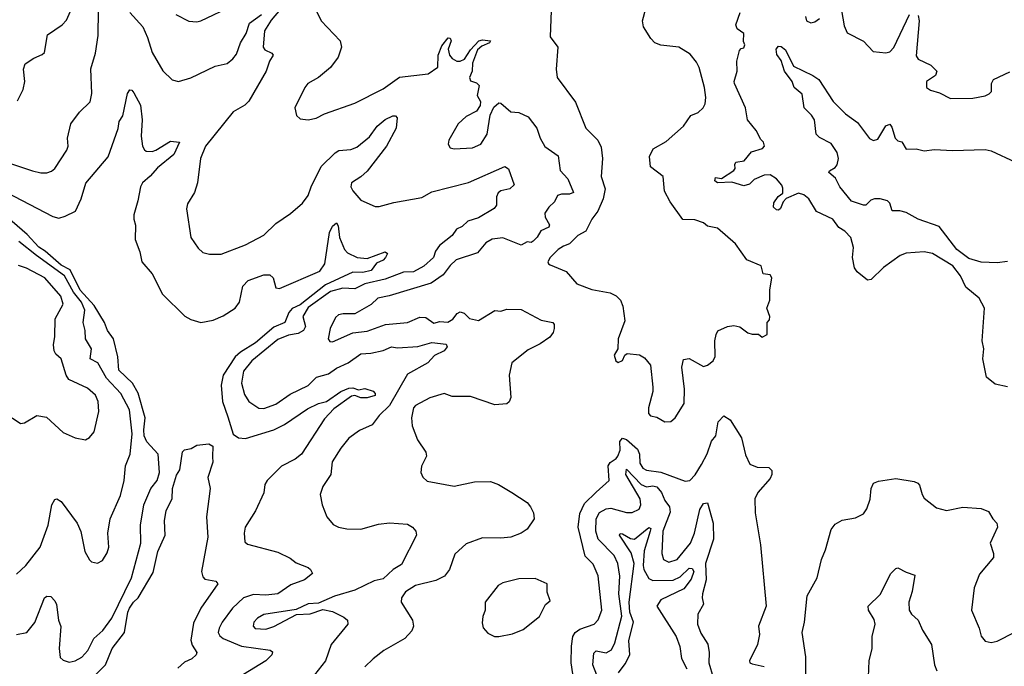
# Model space of a CAD drawing. Extents: x 1690054 to 1842981, y 782881 to 914114.
# Tile 398 of 656: x 1748911 to 1753770, y 887818 to 891010. Entities that reach past the tile are written whole.
import ezdxf

# ---------------------------------------------------------------- set-up
doc = ezdxf.new("R2010")
doc.units = 0

msp = doc.modelspace()

# ---------------------------------------------------------------- linework, layer by layer
at = {"layer": '0CON10XD'}
for points in [[(1748900.3, 890609.7), (1748928.1, 890665), (1748936.9, 890705), (1748930, 890765), (1748937.3, 890792.7), (1748980.7, 890820.7), (1749022.7, 890837.3), (1749032.7, 890847.3), (1749048, 890935), (1749120, 890985), (1749141.7, 891008.3), (1749224.6, 891195)], [(1749681.4, 891035), (1749745, 891001.9), (1749785, 890999.4), (1749805, 891004.4), (1749965, 891080)], [(1750198.5, 891061.5), (1750152.4, 891007.6), (1750119.8, 890955), (1750112, 890875), (1750121.3, 890861.3), (1750154.7, 890844.7), (1750161.8, 890835), (1750143.3, 890805), (1750127.3, 890755), (1750042.5, 890607.5), (1750022.3, 890587.7), (1749965, 890554.6), (1749827.3, 890385), (1749802.9, 890325), (1749789.2, 890205), (1749773, 890157), (1749739.7, 890100.3), (1749734.2, 890075.8), (1749755.8, 889935), (1749791.2, 889881.2), (1749815, 889860), (1749848.3, 889851.7), (1749905, 889852.5), (1750025, 889898.9), (1750115, 889946.7), (1750175, 890003.3), (1750247.2, 890052.8), (1750306.6, 890103.4), (1750335, 890141.2), (1750349.5, 890185), (1750398.8, 890285), (1750468.2, 890351.8), (1750486.7, 890363.3), (1750545, 890369.2), (1750575, 890381.2), (1750637.7, 890432.3), (1750675, 890484.6), (1750715, 890516.7), (1750752.5, 890535), (1750765.6, 890535.6), (1750773.8, 890525), (1750769.4, 890475), (1750721.2, 890385), (1750625, 890261.8), (1750595, 890233.8), (1750548.1, 890205), (1750544.4, 890185), (1750554.4, 890165), (1750595, 890118.9), (1750665, 890087.9), (1750685, 890087.1), (1750757.2, 890107.2), (1750895, 890132.3), (1750945, 890159.3), (1751125, 890205.5), (1751305, 890284.5), (1751323.8, 890273.8), (1751351.9, 890195), (1751329.2, 890175), (1751285, 890165.4), (1751272.5, 890155), (1751264.5, 890135), (1751264.3, 890095), (1751252, 890078), (1751175, 890031.3), (1751123.1, 890015), (1751095, 889989.3), (1751066.5, 889975), (1751045.8, 889944.2), (1750982.5, 889895), (1750962.6, 889867.4), (1750952.7, 889835), (1750905, 889793.2), (1750855, 889765.7), (1750805, 889763), (1750715, 889728.1), (1750613.6, 889705)], [(1750359.2, 891085), (1750399.2, 891005), (1750492, 890905), (1750499.2, 890875), (1750482.9, 890825), (1750445, 890773.8), (1750385, 890724.2), (1750333.3, 890695), (1750318.8, 890675), (1750268.8, 890575), (1750276.4, 890536.4), (1750295, 890520), (1750335, 890516.2), (1750373.8, 890523.8), (1750415.5, 890544.5), (1750565, 890597.8), (1750705, 890667.8), (1750785, 890725.6), (1750927.3, 890742.7), (1750974.3, 890775), (1750975.8, 890835), (1750995, 890880), (1751025, 890920.3), (1751035, 890918.2), (1751039.8, 890905), (1751025.3, 890865), (1751031.8, 890835), (1751045, 890817.8), (1751067.5, 890805), (1751085, 890804.6), (1751105.6, 890814.4), (1751135, 890861.1), (1751176.2, 890905), (1751195, 890911), (1751234, 890905), (1751228.9, 890895), (1751191.2, 890878.8), (1751169.7, 890860.3), (1751145.4, 890795), (1751143.8, 890755), (1751130, 890725), (1751135, 890708.8), (1751165, 890698.8), (1751178.8, 890685), (1751168, 890635), (1751185.7, 890605.7), (1751183, 890587), (1751165, 890558.8), (1751115, 890532), (1751075, 890496.2), (1751028, 890415), (1751026.2, 890395), (1751035, 890377.5), (1751055, 890372.5), (1751145, 890377.9), (1751187.3, 890395), (1751217.4, 890445), (1751232.1, 890537.9), (1751251.3, 890578.7), (1751275, 890600), (1751285, 890598), (1751335, 890555.5), (1751375, 890551.1), (1751419.5, 890529.5), (1751462.5, 890475), (1751479.5, 890425), (1751503.1, 890383.1), (1751568.3, 890338.3), (1751577.5, 890265), (1751615.5, 890225), (1751643.8, 890156.2), (1751625, 890148), (1751585, 890148.6), (1751565, 890141.2), (1751550, 890110), (1751522.5, 890085), (1751503.1, 890055), (1751504.4, 890035), (1751525, 889996.7), (1751521.5, 889985), (1751482.3, 889967.7), (1751465, 889935.6), (1751445, 889916.5), (1751435, 889910.5), (1751415, 889913.8), (1751385, 889897.5), (1751295, 889932.7), (1751243, 889927), (1751211.5, 889908.5), (1751170.6, 889859.4), (1751065, 889823.8), (1751035, 889796.2), (1751000, 889750), (1750941.7, 889708.3), (1750735, 889645.8), (1750678, 889635), (1750645, 889604.5), (1750565, 889558.2), (1750507.1, 889557.1), (1750485, 889552.5), (1750469.7, 889540.3), (1750443.5, 889485), (1750434.1, 889434.1), (1750441.7, 889421.7), (1750455, 889420), (1750555, 889464.6), (1750625, 889472.7), (1750715.4, 889505.4), (1750824.7, 889515.3), (1750885, 889541.2), (1750915, 889539.6), (1750955, 889511.3), (1750985, 889519.9), (1751023.5, 889516.5), (1751048.3, 889531.7), (1751070.3, 889559.7), (1751085, 889568.3), (1751105, 889560.4), (1751131.1, 889535), (1751175, 889525.3), (1751255, 889573.5), (1751285, 889571.2), (1751315, 889580.8), (1751385, 889579.4), (1751485, 889527.1), (1751541.2, 889515), (1751548.6, 889505), (1751548.5, 889485), (1751544.3, 889465), (1751527.4, 889442.6), (1751480.2, 889409.8), (1751419.8, 889380.2), (1751340, 889315), (1751325.8, 889255), (1751334.2, 889145), (1751326.9, 889123.1), (1751315, 889114), (1751255, 889109.2), (1751135, 889149.2), (1751045, 889148.8), (1751005, 889163.8), (1750935, 889142.9), (1750865, 889105.7), (1750855, 889093.3), (1750844.6, 889045), (1750848.5, 889005), (1750874.3, 888935), (1750915.8, 888875), (1750919.2, 888855), (1750894.2, 888805), (1750891.2, 888775), (1750901.2, 888751.2), (1750921.2, 888731.2), (1751055, 888707.5), (1751155, 888728.9), (1751235, 888729.6), (1751274.6, 888714.6), (1751340, 888675), (1751415, 888625.8), (1751432, 888605), (1751446, 888575), (1751450, 888545), (1751416, 888495), (1751386.2, 888475), (1751335, 888454.5), (1751285, 888449.5), (1751195, 888451.1), (1751115, 888422.2), (1751058.3, 888371.7), (1751032.2, 888295), (1751007.9, 888262.1), (1750965, 888240.9), (1750865, 888216.2), (1750815.7, 888185), (1750795.7, 888155), (1750792.9, 888135), (1750848.9, 888045), (1750854.3, 888015), (1750846.6, 887993.4), (1750810.8, 887955), (1750708, 887895), (1750655, 887854.2), (1750615, 887814.2)], [(1751534.3, 891055), (1751528, 890925), (1751566, 890875), (1751558.8, 890765), (1751563.8, 890725), (1751653.2, 890603.2), (1751705, 890473.8), (1751764.6, 890414.6), (1751780.9, 890380.9), (1751786.9, 890325), (1751780.8, 890235), (1751800, 890175), (1751790, 890125), (1751764.4, 890065), (1751734.2, 890025), (1751704, 889965), (1751666.1, 889943.9), (1751625, 889902.5), (1751595, 889892.5), (1751568, 889875), (1751528.8, 889835), (1751517.5, 889815), (1751520, 889805), (1751529.3, 889799.3), (1751607.3, 889767.3), (1751660, 889705), (1751735, 889677.5), (1751825, 889661.4), (1751855, 889647.1), (1751875.7, 889625), (1751887.1, 889595), (1751897, 889523), (1751864, 889435), (1751862.5, 889385), (1751843.9, 889353.9), (1751853.3, 889325), (1751865, 889317.5), (1751885, 889327.5), (1751897, 889353), (1751908.3, 889361.7), (1751970, 889355), (1751995, 889340), (1752023.8, 889305), (1752036, 889195), (1752036, 889175), (1752013.8, 889093.8), (1752013.3, 889065), (1752023.9, 889053.9), (1752055, 889047.5), (1752094, 889024), (1752125, 889026.7), (1752146.2, 889045), (1752190.8, 889115), (1752191.4, 889185), (1752178.5, 889295), (1752187.1, 889332.9), (1752215, 889336.9), (1752285, 889297.5), (1752305, 889304.2), (1752333.8, 889325), (1752342.5, 889347.5), (1752341.2, 889425), (1752347.5, 889455), (1752357, 889473), (1752404.1, 889495.9), (1752435, 889500), (1752464.1, 889494.1), (1752505, 889463.3), (1752525, 889456.7), (1752557, 889457), (1752575, 889442.5), (1752600, 889455), (1752600, 889515), (1752611.7, 889528.3), (1752612.5, 889545), (1752597.5, 889585), (1752612.5, 889625), (1752612.5, 889675), (1752622.5, 889735), (1752615, 889750), (1752580, 889755), (1752570, 889795), (1752500, 889825), (1752443.9, 889903.9), (1752355, 889981.2), (1752305, 889990), (1752285, 890006.2), (1752242.3, 890022.3), (1752183.6, 890023.6), (1752121.2, 890111.2), (1752093.8, 890163.8), (1752085.8, 890235), (1752024.2, 890284.2), (1752019.2, 890335), (1752037.3, 890372.7), (1752101.7, 890408.3), (1752186.2, 890485), (1752223, 890537), (1752258.8, 890551.2), (1752283.3, 890575), (1752293.3, 890595), (1752296.7, 890625), (1752291.2, 890675), (1752263.9, 890773.9), (1752250.7, 890800.7), (1752219.5, 890839.5), (1752163.9, 890873.9), (1752075, 890884), (1752045, 890896.2), (1752025, 890916.7), (1751989.2, 890975), (1751984.2, 891005), (1752001.2, 891065)], [(1748855, 890303.6), (1748975, 890264.4), (1749015, 890254.4), (1749045, 890254.4), (1749068.5, 890261.5), (1749084, 890275), (1749144, 890365), (1749150, 890385), (1749146.2, 890425), (1749164.2, 890495), (1749207, 890553), (1749258.6, 890605), (1749267.3, 890645), (1749262.7, 890767.3), (1749285.5, 890844.5), (1749298, 890932), (1749300.7, 891055)], [(1749455, 891045.3), (1749517.9, 890975), (1749542.2, 890922.2), (1749565, 890848), (1749616.8, 890756.8), (1749663.4, 890713.4), (1749694.2, 890704.2), (1749755, 890722.9), (1749875, 890780.6), (1749935, 890793.5), (1749963.3, 890816.7), (1749980.3, 890839.7), (1750001.4, 890895), (1750028.8, 890941.2), (1750045, 890992.6), (1750103.9, 891035)], [(1753785, 889198), (1753725, 889210), (1753681.4, 889245), (1753664.6, 889335), (1753668.2, 889385), (1753660.4, 889425), (1753671.9, 889585), (1753645.8, 889635), (1753579.5, 889689.5), (1753553.3, 889745), (1753515.3, 889795), (1753415, 889856.2), (1753375, 889863.6), (1753285, 889857.5), (1753256.7, 889845), (1753173.2, 889786.8), (1753113.6, 889726.4), (1753095, 889723.3), (1753043.3, 889765), (1753030, 889785), (1753021.2, 889835), (1753026.2, 889885), (1753012, 889935), (1752982.5, 889965), (1752953.7, 889983.7), (1752923.1, 890025), (1752842.8, 890062.8), (1752805.7, 890125), (1752780, 890145), (1752755, 890152.9), (1752693.4, 890126.6), (1752679.4, 890110.6), (1752665, 890077.7), (1752655, 890069.6), (1752645, 890070.8), (1752631.7, 890085), (1752631.9, 890105), (1752653.6, 890136.4), (1752677.3, 890152.7), (1752677.5, 890177.5), (1752672.6, 890192.6), (1752645.6, 890225), (1752615, 890243.8), (1752585, 890241.6), (1752535, 890221.3), (1752511.7, 890198.3), (1752485, 890189), (1752425, 890207), (1752355, 890204.7), (1752341.5, 890215), (1752345, 890231.2), (1752375, 890226.4), (1752435.4, 890265), (1752442.4, 890275), (1752439.7, 890295), (1752445, 890306.9), (1752486.8, 890313.2), (1752521.9, 890358.1), (1752576.2, 890373.8), (1752586.2, 890385), (1752581.2, 890405), (1752568.1, 890418.1), (1752545, 890462.5), (1752501.9, 890515), (1752492.1, 890575), (1752438.9, 890695), (1752436.9, 890705), (1752452.1, 890755), (1752450, 890805), (1752462.9, 890857.1), (1752471.7, 890868.3), (1752485, 890871.2), (1752489.2, 890885), (1752483, 890903), (1752485, 890941.2), (1752451.9, 890965), (1752444.5, 890985), (1752466.9, 891045)], [(1752789.4, 891025), (1752794.1, 891004.1), (1752815, 890994.6), (1752835, 890999.1), (1752857.5, 891015)], [(1752965.9, 891055), (1752979.7, 890979.7), (1752994.3, 890945), (1753075, 890903.8), (1753122.8, 890852.8), (1753185, 890845.5), (1753205, 890851.1), (1753225, 890873.1), (1753302.5, 891035)], [(1753345, 891030), (1753350, 891005), (1753335, 890832), (1753345.6, 890815), (1753407.1, 890785), (1753436.2, 890755), (1753430, 890735), (1753386.7, 890705), (1753386.7, 890675), (1753405, 890661.2), (1753449.5, 890649.5), (1753505, 890620), (1753615, 890622), (1753675, 890633.8), (1753695, 890643.8), (1753706.2, 890655), (1753706.2, 890695), (1753716.2, 890715), (1753797.2, 890752.8)], [(1753785, 889815.7), (1753735, 889810), (1753655, 889813.3), (1753595, 889830.7), (1753535, 889874.5), (1753448.7, 889988.7), (1753345, 890024.6), (1753285, 890058), (1753255, 890066), (1753216.9, 890066.9), (1753204.4, 890104.4), (1753193.8, 890115), (1753156.7, 890125), (1753130, 890125), (1753111.2, 890118.8), (1753085.8, 890095), (1753075, 890093.8), (1753015, 890113.5), (1752958.2, 890185), (1752936.9, 890226.9), (1752903.3, 890255), (1752906.7, 890263.3), (1752935, 890280), (1752945, 890293.3), (1752951.2, 890325), (1752945, 890354.2), (1752915, 890399.2), (1752858, 890428), (1752841.2, 890445), (1752833.9, 890515), (1752819, 890539), (1752782.1, 890575), (1752772.8, 890642.8), (1752733.3, 890675), (1752723.1, 890705), (1752684.4, 890755), (1752669.2, 890809.2), (1752647.6, 890837.6), (1752643.7, 890865), (1752655, 890879.6), (1752668.3, 890878.3), (1752690.3, 890860.3), (1752730, 890780), (1752825.8, 890735), (1752854.4, 890715), (1752925.6, 890605.6), (1752985.5, 890545), (1753045, 890502.3), (1753105, 890422.5), (1753125, 890413.8), (1753145, 890419.4), (1753185, 890485.7), (1753204.3, 890494.3), (1753215, 890480), (1753230.5, 890425), (1753245, 890412.1), (1753265, 890407.1), (1753285, 890371.4), (1753335, 890372.2), (1753375, 890361.8), (1753425, 890369.6), (1753515, 890364.4), (1753675, 890369.1), (1753705, 890362.7), (1753825, 890307.1)], [(1748845, 890157.8), (1749075, 890037.7), (1749105, 890030), (1749135, 890039.7), (1749187, 890065), (1749214.2, 890125), (1749237.7, 890202.3), (1749347.8, 890332.2), (1749397.8, 890472.2), (1749402.3, 890507.7), (1749420.7, 890535), (1749443.5, 890645), (1749455, 890663.8), (1749465, 890661.2), (1749475, 890648.8), (1749507.6, 890587.6), (1749515.6, 890515), (1749510.8, 890435), (1749517.1, 890385), (1749526.8, 890366.8), (1749535, 890360.8), (1749565, 890359.2), (1749583.3, 890365), (1749655, 890410.5), (1749700, 890405), (1749672.5, 890345), (1749590.7, 890279.3), (1749555, 890236.8), (1749516.4, 890205), (1749506.5, 890185), (1749494.5, 890115), (1749474, 890046), (1749474.6, 890025), (1749481.8, 889995), (1749481.1, 889925), (1749504.5, 889864.5), (1749514.5, 889815), (1749565.5, 889755), (1749615, 889654), (1749725.5, 889545.5), (1749755, 889529.2), (1749805, 889514.2), (1749865, 889526.7), (1749915, 889547.5), (1749974.5, 889585), (1749995.3, 889614.7), (1750012.2, 889695), (1750038.3, 889721.7), (1750115, 889750.8), (1750145, 889750), (1750161.2, 889735), (1750175, 889686.7), (1750192.5, 889682.5), (1750391.9, 889768.1), (1750416.3, 889805), (1750440.6, 889959.4), (1750455, 889990), (1750475, 890007.5), (1750482.5, 889992.5), (1750488.8, 889935), (1750514.5, 889874.5), (1750528.3, 889858.3), (1750576.7, 889835), (1750625, 889830.5), (1750715, 889864), (1750725.7, 889855.7), (1750716.4, 889835), (1750705, 889823.1), (1750672.6, 889807.4), (1750645, 889771.2), (1750605, 889762.2), (1750555, 889763.3), (1750419.9, 889700.1), (1750295, 889601.8), (1750255, 889583.4), (1750239.7, 889565), (1750218.9, 889515), (1750165, 889491.7), (1750075, 889414.3), (1750001.2, 889368.8), (1749975, 889345.7), (1749914.8, 889255), (1749904.8, 889205), (1749911.8, 889125), (1749938.5, 889048.5), (1749965, 888963.3), (1749990, 888945), (1750025, 888941.4), (1750165, 888984.3), (1750218.4, 889011.6), (1750332, 889088), (1750385, 889115.4), (1750425, 889124.6), (1750495.9, 889174.1), (1750535, 889190.2), (1750555, 889192.5), (1750583.1, 889183.1), (1750615, 889189.6), (1750655.7, 889175.7), (1750665.4, 889165), (1750665.2, 889154.8), (1750625, 889142.7), (1750595, 889143.4), (1750565, 889154.8), (1750548.4, 889151.6), (1750461.6, 889088.4), (1750415, 889040), (1750301.5, 888865), (1750270.1, 888839.9), (1750202.2, 888805), (1750132.5, 888735), (1750121.1, 888715), (1750115, 888673.3), (1750075.5, 888584.5), (1750024.4, 888505), (1750018.1, 888475), (1750021.7, 888431.7), (1750035, 888420), (1750185, 888380.6), (1750245, 888351.4), (1750275, 888328.9), (1750333.8, 888305), (1750346.7, 888295), (1750356.7, 888275), (1750316, 888245), (1750249.5, 888220.5), (1750185, 888176), (1750125, 888169.4), (1750065, 888171.7), (1750015, 888155.3), (1749961.8, 888105), (1749910.8, 888035), (1749895, 888006), (1749891.2, 887985), (1749898.7, 887968.7), (1749915.6, 887955.6), (1750005, 887916.2), (1750147.3, 887897.3), (1750158.9, 887888.9), (1750155.5, 887875), (1750125.7, 887844.3), (1750015, 887777.9)], [(1748895, 887974.3), (1748945.8, 887985), (1748985, 888034.2), (1749034.2, 888155), (1749045, 888164), (1749065, 888162.5), (1749085, 888140), (1749092, 888122), (1749102.9, 888045), (1749114.2, 888014.2), (1749105.8, 887905), (1749110.8, 887860.8), (1749125, 887847.3), (1749155, 887837.5), (1749185, 887844.7), (1749217, 887863), (1749246.8, 887895), (1749276.2, 887955), (1749322, 887995), (1749365.5, 888054.5), (1749462.4, 888255), (1749508.4, 888425), (1749506.5, 888515), (1749524.1, 888615), (1749558.7, 888695), (1749589.6, 888735), (1749601.5, 888775), (1749595.2, 888865.2), (1749537.9, 888925), (1749526, 888955), (1749523.4, 888985), (1749530.5, 889045), (1749496.3, 889166.3), (1749467, 889215), (1749399.9, 889279.9), (1749394.6, 889345.4), (1749374.7, 889435), (1749344.9, 889474.9), (1749330.2, 889515), (1749278.8, 889598.8), (1749209.1, 889675), (1749160.4, 889775), (1749115, 889797.2), (1749036.9, 889866.9), (1749005, 889886.6), (1748948.6, 889948.6), (1748798.3, 890078.3)], [(1748895, 888272.9), (1748940.9, 888315), (1749012.7, 888405), (1749052, 888515), (1749068.9, 888615), (1749085, 888641.2), (1749095, 888644), (1749115, 888632), (1749194.4, 888525), (1749212.4, 888482.4), (1749232.9, 888385), (1749255, 888343.3), (1749265, 888333.8), (1749295, 888326.7), (1749319.7, 888340.3), (1749342.6, 888377.4), (1749350.5, 888405), (1749346.7, 888475), (1749357.8, 888545), (1749408.5, 888661.5), (1749427.1, 888735), (1749433.3, 888806.7), (1749455.4, 888865), (1749465.4, 888965), (1749453.5, 889083.5), (1749409.4, 889165), (1749339.9, 889239.9), (1749296.7, 889315), (1749259.5, 889335), (1749265.9, 889385), (1749235.5, 889435), (1749234.7, 889475), (1749224.7, 889515), (1749233, 889575), (1749215.7, 889615), (1749177.2, 889665), (1749132.8, 889745), (1748994.1, 889845.9), (1748907.5, 889915)], [(1748873.9, 889043.9), (1748915, 889016.7), (1748935, 889018.8), (1748995, 889056), (1749043, 889047), (1749125, 888972), (1749185, 888946.2), (1749235, 888936.2), (1749255, 888946.7), (1749279.2, 888975), (1749302.2, 889075), (1749297.5, 889125), (1749285, 889155.6), (1749245, 889190.9), (1749152.8, 889232.8), (1749140.4, 889255), (1749115.5, 889335), (1749089.1, 889359.1), (1749080.4, 889375), (1749077.1, 889405), (1749084.5, 889445), (1749086.7, 889533.3), (1749126.2, 889605), (1749114.6, 889645), (1749035, 889734.7), (1748945, 889783.7), (1748905, 889795.8)], [(1750613.6, 889705), (1750565, 889680.3), (1750505, 889684.2), (1750445, 889667.6), (1750335, 889589.7), (1750308.1, 889545), (1750321.7, 889495), (1750310.8, 889475), (1750285, 889459.8), (1750236.9, 889453.1), (1750185, 889431.2), (1750056.6, 889325), (1750015.3, 889275), (1750005.7, 889215), (1750019.9, 889159.9), (1750041.8, 889125), (1750091.5, 889091.5), (1750115, 889090.3), (1750175, 889112.3), (1750245, 889160.6), (1750335, 889204.2), (1750375, 889245.8), (1750435, 889260.8), (1750475, 889288.8), (1750532.5, 889315), (1750595, 889360.3), (1750644, 889364), (1750704.1, 889375.9), (1750745, 889394.5), (1750775, 889389.3), (1750875, 889396.2), (1750945, 889416.2), (1751015, 889408), (1751020, 889395), (1751006.2, 889375), (1750958.8, 889351.2), (1750925, 889315.6), (1750825, 889260), (1750735.4, 889104.6), (1750684.5, 889055), (1750650.5, 889009.5), (1750587.6, 888982.4), (1750535, 888944.3), (1750495.4, 888894.6), (1750453.3, 888826.7), (1750446.7, 888765), (1750407.1, 888705), (1750394, 888665), (1750404.3, 888614.3), (1750426, 888555), (1750458.3, 888518.3), (1750485, 888504.3), (1750525, 888495.6), (1750594.6, 888495.4), (1750681.5, 888518.5), (1750736.2, 888526.2), (1750825, 888519.2), (1750850, 888505), (1750866.7, 888485), (1750870, 888465), (1750795, 888320), (1750753.7, 888296.3), (1750705, 888249.7), (1750660.9, 888239.1), (1750565, 888193.8), (1750465, 888163.3), (1750385, 888130), (1750335, 888126.7), (1750275, 888098.8), (1750115, 888073.6), (1750084.4, 888055), (1750066.7, 888035), (1750063.1, 888015), (1750073.8, 888005), (1750125, 888001), (1750165, 888014.1), (1750277.5, 888072.5), (1750345, 888076.9), (1750407.3, 888097.3), (1750455, 888088.9), (1750510.9, 888060.9), (1750528, 888045), (1750530, 888025), (1750448.6, 887925), (1750420, 887845), (1750365.3, 887774.7)], [(1751640, 887780), (1751633.1, 887835), (1751633.8, 887916.2), (1751641.3, 887965), (1751652.3, 887985), (1751675, 888000.3), (1751746, 888025), (1751765, 888046.2), (1751784.4, 888095), (1751765.4, 888265), (1751741, 888321), (1751701, 888361), (1751666.8, 888505), (1751675, 888572.5), (1751698.1, 888621.9), (1751755, 888678), (1751820, 888735), (1751815, 888808), (1751825, 888824.5), (1751855, 888842.8), (1751862.7, 888855), (1751874, 888885), (1751872.7, 888927.3), (1751885, 888944.5), (1751905, 888936.9), (1751960.2, 888890.2), (1751970, 888865), (1751970.7, 888820.7), (1751986.4, 888795), (1752005, 888785.3), (1752075, 888776.2), (1752195, 888731.5), (1752217.5, 888735), (1752245, 888763.1), (1752275, 888813.5), (1752302.8, 888867.2), (1752325, 888928.8), (1752345.8, 888955), (1752358.6, 889025), (1752385, 889053.8), (1752417.5, 889035), (1752472.5, 888945), (1752492.2, 888862.2), (1752514.4, 888815), (1752551.1, 888801.1), (1752608.3, 888798.3), (1752622, 888785), (1752622.5, 888765), (1752614.4, 888745), (1752554, 888676), (1752538.6, 888645), (1752540.4, 888575), (1752567.3, 888417.3), (1752594, 888115), (1752556.7, 888015), (1752561.2, 887975), (1752552, 887925), (1752512, 887845), (1752513.8, 887835), (1752525, 887829.2), (1752585, 887815.8)], [(1749270, 887760), (1749334.7, 887825), (1749368.1, 887905), (1749427.9, 887985), (1749444.2, 888085), (1749452.6, 888105), (1749472.6, 888135), (1749495.2, 888154.8), (1749569.5, 888280.5), (1749592.9, 888385), (1749628.1, 888465), (1749626.2, 888535), (1749633.3, 888586.7), (1749663.1, 888645), (1749665.2, 888695), (1749685, 888761.4), (1749702, 888788), (1749715, 888876.9), (1749723.7, 888886.3), (1749757.1, 888892.9), (1749785, 888908.6), (1749845, 888916.6), (1749863.8, 888903.8), (1749862.1, 888852.1), (1749863.8, 888825), (1749839.7, 888750.3), (1749851.8, 888695), (1749832.4, 888555), (1749840.2, 888455), (1749808.7, 888285), (1749815, 888260), (1749825, 888248.1), (1749878.7, 888238.7), (1749888, 888225), (1749804.7, 888105.3), (1749768.8, 888031.2), (1749755.8, 887945.8), (1749761.9, 887921.9), (1749785.7, 887885), (1749782.5, 887875), (1749760, 887855), (1749725, 887837.5), (1749691.9, 887808.1)], [(1751771.2, 887745), (1751739.6, 887825), (1751745, 887882.5), (1751756, 887894), (1751805, 887883.4), (1751831.5, 887898.5), (1751847.1, 887932.9), (1751882.7, 888065), (1751867.8, 888175), (1751872.6, 888262.6), (1751863, 888325), (1751844.7, 888365), (1751765.2, 888445.2), (1751754.7, 888485), (1751756.1, 888545), (1751772.3, 888577.7), (1751805, 888594.8), (1751828.1, 888598.1), (1751905, 888577.7), (1751933.1, 888576.9), (1751967.4, 888592.6), (1751976.2, 888615), (1751972.6, 888645), (1751902.2, 888765), (1751905, 888791.1), (1751977.1, 888715), (1752005, 888703.2), (1752035, 888708.2), (1752055, 888702.8), (1752078.3, 888675), (1752095, 888636.5), (1752117.8, 888605), (1752120.9, 888579.1), (1752085.2, 888485), (1752080, 888375), (1752087.5, 888345), (1752115, 888331.3), (1752155, 888345.4), (1752221.8, 888425), (1752241.1, 888475), (1752267.5, 888592.5), (1752285, 888620.8), (1752305, 888623.8), (1752332.7, 888525), (1752334, 888445), (1752295.7, 888325), (1752298.8, 888245), (1752281.1, 888175), (1752278.6, 888155), (1752285.8, 888125), (1752258.1, 888075), (1752256.5, 888025), (1752271.7, 887981.7), (1752307.1, 887927.1), (1752314.1, 887885), (1752312.3, 887835), (1752332.8, 887762.8)], [(1752791.4, 887655), (1752790.8, 887865), (1752772.5, 887985), (1752784.2, 888035), (1752797.5, 888165), (1752845.6, 888254.4), (1752867.1, 888345), (1752888, 888392), (1752915, 888493.3), (1752935, 888518.8), (1752970.5, 888539.5), (1753035, 888550), (1753075, 888570), (1753092, 888595), (1753108, 888642), (1753113.3, 888695), (1753125, 888721.4), (1753148.3, 888731.7), (1753235, 888744.2), (1753325, 888730), (1753342.5, 888722.5), (1753351.2, 888711.2), (1753363.8, 888665), (1753375, 888647.5), (1753435, 888600), (1753485, 888586.7), (1753565, 888602.5), (1753656.1, 888596.1), (1753691.7, 888581.7), (1753713.3, 888545), (1753733.3, 888525), (1753736, 888505), (1753700, 888425), (1753716.2, 888375), (1753716, 888355), (1753647.8, 888272.2), (1753620.8, 888205), (1753607.5, 888095), (1753645.7, 888005.7)], [(1751865.4, 887784.6), (1751899.6, 887830.4), (1751922.4, 887875), (1751917, 887945), (1751939.6, 888035), (1751921.5, 888085), (1751918.8, 888135), (1751942.7, 888325), (1751928.5, 888378.5), (1751870.4, 888465), (1751875, 888472.9), (1751885, 888470.8), (1751925, 888448.4), (1751945, 888444.7), (1752015, 888503.1), (1752025, 888497.5), (1752021.5, 888485), (1751991.9, 888388.2), (1751988.1, 888315), (1751991.3, 888295), (1752015, 888250.3), (1752035, 888240.6), (1752135, 888242.6), (1752170.4, 888259.6), (1752215, 888301.5), (1752230.2, 888300.2), (1752237.3, 888285), (1752225, 888247.7), (1752189.2, 888200.7), (1752075, 888145.4), (1752054.5, 888115), (1752150.9, 887965), (1752168.2, 887915), (1752176.9, 887856.9), (1752203.1, 887805)], [(1753100, 887765), (1753103.6, 887845), (1753117.3, 887905), (1753118.5, 887965), (1753132.2, 888025), (1753128, 888048), (1753100, 888095), (1753098, 888115), (1753157.3, 888172.7), (1753209.2, 888275), (1753235, 888301.2), (1753245, 888303.8), (1753285, 888282), (1753328.3, 888268.3), (1753315, 888187.5), (1753299.2, 888135), (1753300, 888095), (1753312.2, 888075), (1753345.6, 888045), (1753365.5, 887995.5), (1753410.6, 887925), (1753425.5, 887825.5), (1753437.1, 887795)], [(1751275, 887964.2), (1751342.7, 887977.3), (1751395, 888000), (1751476.5, 888063.5), (1751505, 888122), (1751529.3, 888140.7), (1751513.6, 888183.6), (1751513.3, 888225), (1751455, 888251.2), (1751375, 888250), (1751295, 888230), (1751273, 888217), (1751207.5, 888135), (1751208, 888095), (1751196.2, 888063.8), (1751192.7, 888032.7), (1751198.1, 888008.1), (1751220.5, 887980.5), (1751254.3, 887964.3), (1751275, 887964.2)], [(1753645.7, 888005.7), (1753655.8, 887965.8), (1753675, 887941.2), (1753705, 887935.8), (1753735, 887941.9), (1753909.3, 888030.7)]]:
    msp.add_lwpolyline(points, dxfattribs=at)

doc.saveas('drawing.dxf')
